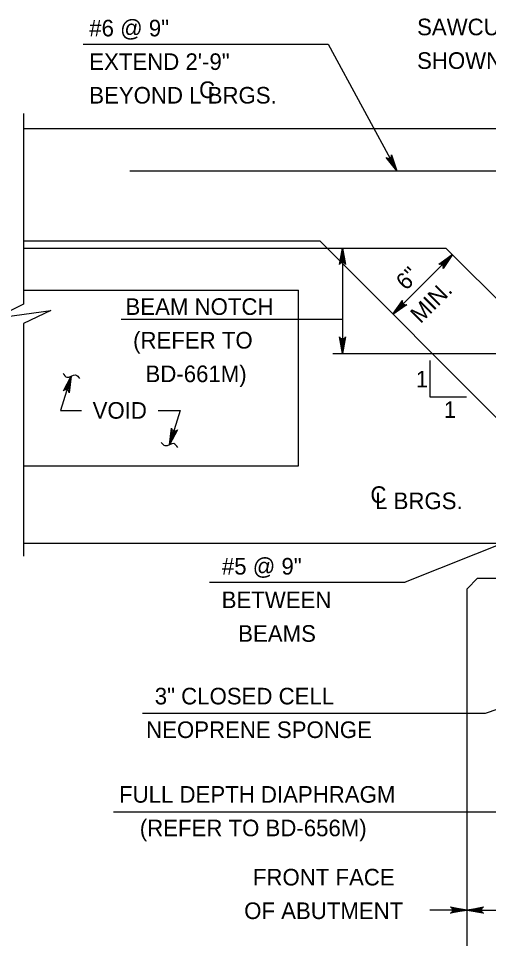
# Model space of a CAD drawing. Extents: x 636530 to 644067, y 294168 to 299122.
# Drawn here: x 640834.6 to 640919.6, y 296648.1 to 296814.4 of the extents above; entities that cross this region are included whole.
import ezdxf

# ---------------------------------------------------------------- set-up
doc = ezdxf.new("R2010")
doc.units = 0
doc.layers.add('1', color=7, linetype='Continuous')

msp = doc.modelspace()

# ---------------------------------------------------------------- linework, layer by layer
at = {"layer": '1'}
for p, q in [((640846.29, 296809.76), (640890.56, 296809.76)), ((640890.56, 296809.76), (640902.96, 296786.86)), ((640835.51, 296797.21), (640835.51, 296762.73)), ((640835.51, 296794.48), (640976.25, 296794.48)), ((640854.72, 296786.86), (640969.02, 296786.86)), ((640835.51, 296774.16), (640889.05, 296774.16)), ((640923.3, 296739.91), (640889.05, 296774.16)), ((640835.51, 296772.89), (640890.31, 296772.89)), ((640890.31, 296772.89), (640911.87, 296772.89)), ((640893.18, 296772.89), (640893.18, 296753.84)), ((640930.92, 296753.84), (640911.87, 296772.89)), ((640913.07, 296771.69), (640902.29, 296760.91)), ((640835.51, 296765.27), (640885.2, 296765.27)), ((640885.2, 296733.52), (640885.2, 296765.27)), ((640835.51, 296759.22), (640835.51, 296717.21)), ((640853.17, 296760.05), (640893.18, 296760.05)), ((640891.44, 296753.84), (640928.94, 296753.84)), ((640908.98, 296752.56), (640908.98, 296745.98)), ((640844.14, 296749.75), (640842.22, 296743.54)), ((640908.98, 296745.98), (640915.57, 296745.98)), ((640842.22, 296743.54), (640846.01, 296743.54)), ((640859.85, 296743.54), (640863.83, 296743.54)), ((640863.83, 296743.54), (640861.91, 296737.32)), ((640835.51, 296733.52), (640885.2, 296733.52)), ((640930.92, 296723.05), (640904.51, 296712.51)), ((640835.51, 296719.55), (640923.3, 296719.55)), ((640869.15, 296712.51), (640904.51, 296712.51)), ((640915.68, 296711.3), (640917.58, 296713.2)), ((640917.58, 296713.2), (640961.4, 296713.2)), ((640915.68, 296607.52), (640915.68, 296711.3)), ((640919, 296688.83), (640944.62, 296697.51)), ((640857.04, 296688.83), (640919, 296688.83)), ((640851.79, 296670.97), (640961.4, 296670.97)), ((640915.68, 296653.23), (640908.97, 296653.23)), ((640915.68, 296653.23), (640938.54, 296653.23))]:
    msp.add_line(p, q, dxfattribs=at)
for points in [[(640902.96, 296786.86), (640901.04, 296789.22), (640901.17, 296789.16), (640901.29, 296789.09), (640901.41, 296789.09), (640901.53, 296789.09), (640901.62, 296789.12), (640901.72, 296789.15), (640901.8, 296789.21), (640901.88, 296789.28), (640901.94, 296789.38), (640902, 296789.48), (640902.01, 296789.61), (640902.03, 296789.75), (640902.96, 296786.86), (640902.01, 296789.61), (640902, 296789.48), (640902.96, 296786.86), (640901.94, 296789.38), (640901.88, 296789.28), (640902.96, 296786.86), (640901.8, 296789.21), (640901.72, 296789.15), (640902.96, 296786.86), (640901.62, 296789.12), (640901.53, 296789.09), (640902.96, 296786.86), (640901.41, 296789.09), (640901.29, 296789.09), (640902.96, 296786.86), (640901.17, 296789.16)], [(640893.18, 296772.89), (640893.74, 296769.91), (640893.66, 296770.02), (640893.58, 296770.14), (640893.48, 296770.2), (640893.38, 296770.26), (640893.28, 296770.28), (640893.18, 296770.29), (640893.08, 296770.28), (640892.98, 296770.26), (640892.88, 296770.2), (640892.78, 296770.14), (640892.7, 296770.02), (640892.62, 296769.91), (640893.18, 296772.89), (640892.7, 296770.02), (640892.78, 296770.14), (640893.18, 296772.89), (640892.88, 296770.2), (640892.98, 296770.26), (640893.18, 296772.89), (640893.08, 296770.28), (640893.18, 296770.29), (640893.18, 296772.89), (640893.28, 296770.28), (640893.38, 296770.26), (640893.18, 296772.89), (640893.48, 296770.2), (640893.58, 296770.14), (640893.18, 296772.89), (640893.66, 296770.02)], [(640913.07, 296771.69), (640911.36, 296769.18), (640911.38, 296769.32), (640911.41, 296769.46), (640911.38, 296769.57), (640911.35, 296769.68), (640911.29, 296769.77), (640911.23, 296769.85), (640911.15, 296769.91), (640911.07, 296769.97), (640910.95, 296770), (640910.84, 296770.03), (640910.7, 296770), (640910.57, 296769.98), (640913.07, 296771.69), (640910.7, 296770), (640910.84, 296770.03), (640913.07, 296771.69), (640910.95, 296770), (640911.07, 296769.97), (640913.07, 296771.69), (640911.15, 296769.91), (640911.23, 296769.85), (640913.07, 296771.69), (640911.29, 296769.77), (640911.35, 296769.68), (640913.07, 296771.69), (640911.38, 296769.57), (640911.41, 296769.46), (640913.07, 296771.69), (640911.38, 296769.32)], [(640835.51, 296762.73), (640830.32, 296760.2), (640840.47, 296761.58), (640835.51, 296759.22)], [(640902.29, 296760.91), (640904.01, 296763.42), (640903.98, 296763.28), (640903.96, 296763.14), (640903.99, 296763.03), (640904.02, 296762.92), (640904.07, 296762.83), (640904.13, 296762.75), (640904.22, 296762.69), (640904.3, 296762.63), (640904.41, 296762.6), (640904.52, 296762.58), (640904.66, 296762.6), (640904.8, 296762.63), (640902.29, 296760.91), (640904.66, 296762.6), (640904.52, 296762.58), (640902.29, 296760.91), (640904.41, 296762.6), (640904.3, 296762.63), (640902.29, 296760.91), (640904.22, 296762.69), (640904.13, 296762.75), (640902.29, 296760.91), (640904.07, 296762.83), (640904.02, 296762.92), (640902.29, 296760.91), (640903.99, 296763.03), (640903.96, 296763.14), (640902.29, 296760.91), (640903.98, 296763.28)], [(640893.18, 296753.84), (640892.62, 296756.83), (640892.7, 296756.71), (640892.78, 296756.6), (640892.88, 296756.54), (640892.98, 296756.48), (640893.08, 296756.46), (640893.18, 296756.44), (640893.28, 296756.46), (640893.38, 296756.48), (640893.48, 296756.54), (640893.58, 296756.6), (640893.66, 296756.71), (640893.74, 296756.83), (640893.18, 296753.84), (640893.66, 296756.71), (640893.58, 296756.6), (640893.18, 296753.84), (640893.48, 296756.54), (640893.38, 296756.48), (640893.18, 296753.84), (640893.28, 296756.46), (640893.18, 296756.44), (640893.18, 296753.84), (640893.08, 296756.46), (640892.98, 296756.48), (640893.18, 296753.84), (640892.88, 296756.54), (640892.78, 296756.6), (640893.18, 296753.84), (640892.7, 296756.71)], [(640844.14, 296749.75), (640843.79, 296746.73), (640843.71, 296747), (640843.55, 296747.17), (640843.37, 296747.27), (640843.17, 296747.29), (640842.94, 296747.24), (640842.72, 296747.06), (640844.14, 296749.75), (640842.94, 296747.24), (640843.17, 296747.29), (640844.14, 296749.75), (640843.37, 296747.27), (640843.55, 296747.17), (640844.14, 296749.75), (640843.71, 296747)], [(640861.91, 296737.32), (640862.26, 296740.34), (640862.34, 296740.07), (640862.5, 296739.9), (640862.68, 296739.81), (640862.88, 296739.78), (640863.11, 296739.84), (640863.33, 296740.01), (640861.91, 296737.32), (640863.11, 296739.84), (640862.88, 296739.78), (640861.91, 296737.32), (640862.68, 296739.81), (640862.5, 296739.9), (640861.91, 296737.32), (640862.34, 296740.07)], [(640915.68, 296653.23), (640912.69, 296652.67), (640912.81, 296652.75), (640912.92, 296652.83), (640912.98, 296652.93), (640913.04, 296653.03), (640913.06, 296653.13), (640913.08, 296653.23), (640913.06, 296653.33), (640913.04, 296653.43), (640912.98, 296653.53), (640912.92, 296653.63), (640912.81, 296653.71), (640912.69, 296653.79), (640915.68, 296653.23), (640912.81, 296653.71), (640912.92, 296653.63), (640915.68, 296653.23), (640912.98, 296653.53), (640913.04, 296653.43), (640915.68, 296653.23), (640913.06, 296653.33), (640913.08, 296653.23), (640915.68, 296653.23), (640913.06, 296653.13), (640913.04, 296653.03), (640915.68, 296653.23), (640912.98, 296652.93), (640912.92, 296652.83), (640915.68, 296653.23), (640912.81, 296652.75)], [(640915.68, 296653.23), (640918.66, 296653.79), (640918.54, 296653.71), (640918.43, 296653.63), (640918.37, 296653.53), (640918.31, 296653.43), (640918.29, 296653.33), (640918.28, 296653.23), (640918.29, 296653.13), (640918.31, 296653.03), (640918.37, 296652.93), (640918.43, 296652.83), (640918.54, 296652.75), (640918.66, 296652.67), (640915.68, 296653.23), (640918.54, 296652.75), (640918.43, 296652.83), (640915.68, 296653.23), (640918.37, 296652.93), (640918.31, 296653.03), (640915.68, 296653.23), (640918.29, 296653.13), (640918.28, 296653.23), (640915.68, 296653.23), (640918.29, 296653.33), (640918.31, 296653.43), (640915.68, 296653.23), (640918.37, 296653.53), (640918.43, 296653.63), (640915.68, 296653.23), (640918.54, 296653.71)]]:
    msp.add_lwpolyline(points, dxfattribs=at)
for points in [[(640842.66, 296750.24), (640843.35, 296749.54), (640844.94, 296749.96), (640845.63, 296749.31)], [(640863.39, 296736.83), (640862.7, 296737.53), (640861.11, 296737.12), (640860.42, 296737.76)]]:
    msp.add_spline(points, degree=3, dxfattribs=at)

# ---------------------------------------------------------------- texts
for s, rotation, p in [('#6 @ 9"', 360, (640847.4, 296811.14)), ('EXTEND 2\'-9"', 360, (640847.4, 296805.07)), ('BEYOND L BRGS.', 360, (640847.4, 296799)), ('6"', 45, (640904.64, 296765.08)), ('MIN.', 45, (640907.26, 296759.11)), ('3" CLOSED CELL', 360, (640859.24, 296690.4)), ('NEOPRENE SPONGE', 360, (640857.68, 296684.33))]:
    msp.add_text(s, height=3, rotation=rotation, dxfattribs=at).set_placement(p)
for s, p in [('SAWCUT AND SEAL AS', (640906.65, 296811.34)), ('SHOWN IN BC-766M', (640906.65, 296805.27)), ('C', (640867.25, 296800)), ('BEAM NOTCH', (640853.95, 296760.8)), ('(REFER TO', (640855.32, 296754.72)), ('BD-661M)', (640857.57, 296748.65)), ('1', (640906.42, 296747.69)), ('VOID', (640848.01, 296742.04)), ('1', (640911.48, 296742.18)), ('C', (640898.21, 296726.82)), ('L BRGS.', (640899.06, 296725.69)), ('#5 @ 9"', (640871.37, 296713.87)), ('BETWEEN', (640871.33, 296707.8)), ('BEAMS', (640874.32, 296701.72)), ('FULL DEPTH DIAPHRAGM', (640852.79, 296672.64)), ('(REFER TO BD-656M)', (640856.53, 296666.57)), ('FRONT FACE', (640876.97, 296657.68)), ('OF ABUTMENT', (640875.4, 296651.61))]:
    msp.add_text(s, height=3, dxfattribs=at).set_placement(p)

doc.saveas('drawing.dxf')
